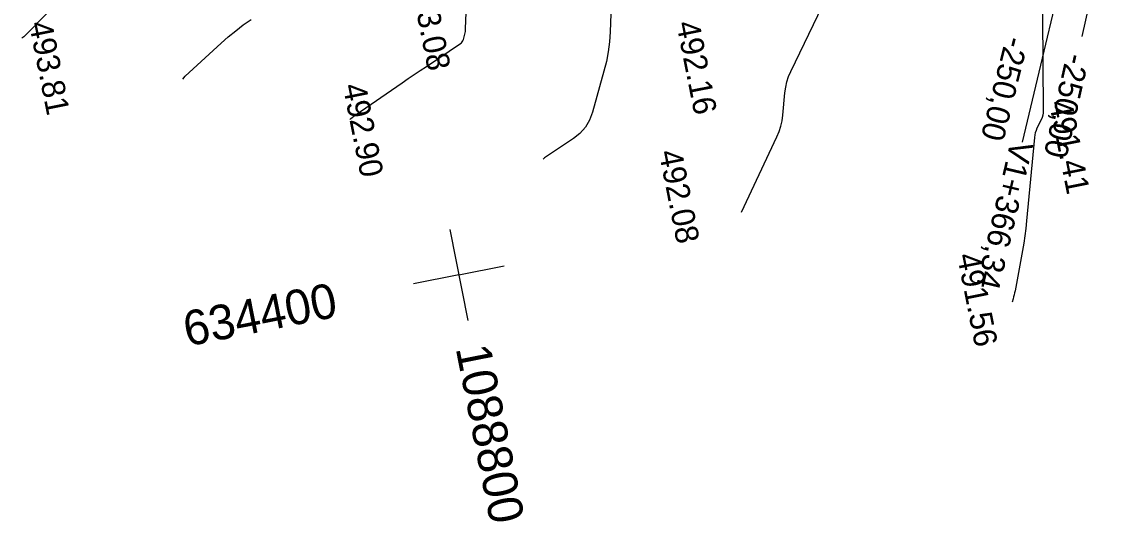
# Model space of a CAD drawing. Extents: x -636600 to -628587, y -1090963 to -1085869.
# Drawn here: x -629320.2 to -629226.5, y -1090478.8 to -1090435.6 of the extents above; entities that cross this region are included whole.
import ezdxf

# ---------------------------------------------------------------- set-up
doc = ezdxf.new("R2010")
doc.units = 0
for name, color, linetype in [('Ex_Major Contours', 7, 'Continuous'), ('Ex_Minor Contours', 7, 'Continuous'), ('koty_vše', 7, 'Continuous'), ('POLOMERY', 7, 'Continuous'), ('síť křížků', 7, 'Continuous'), ('VRCHOLY', 7, 'Continuous')]:
    doc.layers.add(name, color=color, linetype=linetype)

msp = doc.modelspace()

# ---------------------------------------------------------------- linework, layer by layer
at = {"layer": 'Ex_Major Contours'}
msp.add_lwpolyline([(-629269.277, -1090432.571), (-629269.422, -1090436.513), (-629269.479, -1090437.372), (-629269.586, -1090438.223), (-629269.744, -1090439.067), (-629269.951, -1090439.902), (-629270.944, -1090443.452), (-629271.198, -1090444.134), (-629271.556, -1090444.739), (-629272.02, -1090445.269), (-629272.588, -1090445.723), (-629275.071, -1090447.385), (-629275.201, -1090447.498)], dxfattribs=at)
at = {"layer": 'Ex_Minor Contours'}
for points in [[(-629232.165, -1090422.975), (-629232.033, -1090443.306), (-629232.043, -1090443.509), (-629232.076, -1090443.707), (-629232.131, -1090443.9), (-629232.209, -1090444.088), (-629232.567, -1090444.83), (-629232.647, -1090445.018), (-629232.71, -1090445.211), (-629232.756, -1090445.409), (-629232.784, -1090445.612), (-629233.464, -1090452.823), (-629233.532, -1090453.467), (-629233.614, -1090454.108), (-629233.711, -1090454.747), (-629233.822, -1090455.385), (-629234.463, -1090458.845), (-629234.498, -1090459.024), (-629234.537, -1090459.201), (-629234.581, -1090459.378), (-629234.629, -1090459.553), (-629234.709, -1090459.836)], [(-629314.993, -1090431.806), (-629319.803, -1090436.704), (-629320.045, -1090436.93), (-629320.219, -1090437.066)], [(-629291.892, -1090444.065), (-629291.817, -1090443.998), (-629291.688, -1090443.892), (-629291.556, -1090443.791), (-629291.421, -1090443.694), (-629287.363, -1090440.903), (-629286.845, -1090440.548), (-629286.325, -1090440.194), (-629285.805, -1090439.842), (-629285.283, -1090439.492), (-629282.344, -1090437.524), (-629282.256, -1090437.453), (-629282.183, -1090437.37), (-629282.127, -1090437.276), (-629282.088, -1090437.17), (-629281.962, -1090436.721), (-629281.934, -1090436.608), (-629281.913, -1090436.494), (-629281.899, -1090436.379), (-629281.891, -1090436.263), (-629281.709, -1090431.329)], [(-629258.082, -1090452.063), (-629255.018, -1090445.558), (-629254.831, -1090445.113), (-629254.685, -1090444.657), (-629254.579, -1090444.19), (-629254.513, -1090443.711), (-629254.33, -1090441.776), (-629254.264, -1090441.298), (-629254.157, -1090440.832), (-629254.008, -1090440.377), (-629253.817, -1090439.933), (-629250.302, -1090432.64)], [(-629306.311, -1090440.601), (-629306.096, -1090440.346), (-629302.999, -1090437.497), (-629302.382, -1090436.949), (-629301.746, -1090436.424), (-629301.092, -1090435.921), (-629300.42, -1090435.441)]]:
    msp.add_lwpolyline(points, dxfattribs=at)
at = {"layer": 'POLOMERY'}
msp.add_lwpolyline([(-629226.497, -1090427.173), (-629228.699, -1090436.927)], dxfattribs=at)
at = {"layer": 'síť křížků'}
for p, q in [((-629283.261, -1090453.556), (-629281.706, -1090461.404)), ((-629282.483, -1090457.48), (-629286.407, -1090458.258)), ((-629282.483, -1090457.48), (-629278.56, -1090456.702))]:
    msp.add_line(p, q, dxfattribs=at)
at = {"layer": 'VRCHOLY'}
msp.add_lwpolyline([(-629229.227, -1090426.557), (-629233.848, -1090446.015)], dxfattribs=at)

# ---------------------------------------------------------------- texts
at = {"layer": 'koty_vše'}
for s, p in [('493.08', (-629286.715, -1090431.966)), ('493.81', (-629319.6, -1090435.786)), ('492.16', (-629263.717, -1090435.766)), ('492.90', (-629292.508, -1090441.16)), ('491.41', (-629231.542, -1090442.612)), ('492.08', (-629265.225, -1090446.883)), ('491.56', (-629239.482, -1090455.786))]:
    msp.add_text(s, height=2, rotation=281.21136, dxfattribs=at).set_placement(p)
at = {"layer": 'POLOMERY'}
for rotation, p in [(255.99927, (-629235.233, -1090436.803)), (257.28176, (-629229.996, -1090438.264))]:
    msp.add_text('-250,00', height=2, rotation=rotation, dxfattribs=at).set_placement(p)
at = {"layer": 'síť křížků'}
for s, rotation, p in [('634400', 11.21136, (-629305.935, -1090463.658)), ('1088800', 281.21136, (-629282.762, -1090463.792))]:
    msp.add_text(s, height=3, rotation=rotation, dxfattribs=at).set_placement(p)
at = {"layer": 'VRCHOLY'}
msp.add_text('V1+366,34', height=2, rotation=256.64051, dxfattribs=at).set_placement((-629234.821, -1090445.784))

doc.saveas('drawing.dxf')
